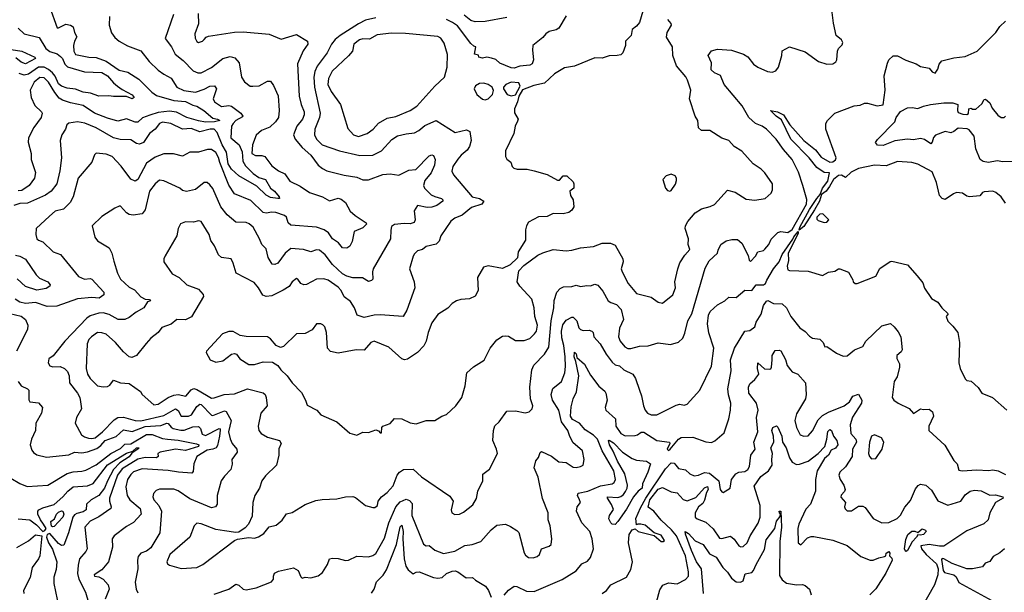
# Model space of a CAD drawing. Extents: x 1268547 to 1425625, y 515768 to 616754.
# Tile 433 of 507: x 1381045 to 1387876, y 558553 to 562524. Entities that reach past the tile are written whole.
import ezdxf

# ---------------------------------------------------------------- set-up
doc = ezdxf.new("R2010")
doc.units = 0

msp = doc.modelspace()

# ---------------------------------------------------------------- linework, layer by layer
at = {"layer": '0CON10XD'}
for points in [[(1381251.4, 562615), (1381305, 562466.7), (1381315, 562466.2), (1381365, 562492.9), (1381396.6, 562486.6), (1381415, 562473.3), (1381425.6, 562435), (1381442.5, 562405), (1381424.6, 562375), (1381418.2, 562345), (1381421.6, 562305), (1381433.2, 562283.2), (1381525, 562264.1), (1381575, 562262.1), (1381645.7, 562235.7), (1381734.8, 562174.8), (1381795, 562160.7), (1381871.7, 562111.7), (1381960.7, 562020.7), (1381995, 561998.4), (1382114.1, 561964.1), (1382195.8, 561955.8), (1382245, 561930), (1382275, 561923.3), (1382323.3, 561895), (1382385, 561841.3), (1382418, 561835), (1382433.3, 561825), (1382397.5, 561815), (1382334.3, 561814.3), (1382285, 561822.2), (1382204.8, 561844.8), (1382132.8, 561882.8), (1382085, 561889.3), (1382005, 561879.2), (1381947.8, 561862.2), (1381896.7, 561843.3), (1381865, 561812.5), (1381845, 561812.6), (1381785, 561835.3), (1381725, 561821.2), (1381655, 561840), (1381565, 561875.6), (1381485, 561929.1), (1381397.9, 561947.9), (1381342.5, 561965), (1381320, 561980), (1381288.7, 562018.7), (1381245, 562090), (1381215, 562119.8), (1381185, 562123), (1381145, 562089.7), (1381117.6, 562035), (1381123.6, 561983.6), (1381149.2, 561929.2), (1381196.2, 561885), (1381200, 561875), (1381194.2, 561845), (1381143.3, 561776.7), (1381105.5, 561705), (1381104.5, 561675), (1381125.7, 561595), (1381125.6, 561555), (1381154.5, 561465), (1381148.5, 561425), (1381110.3, 561375), (1381059.9, 561340.1), (1381035, 561337.3)], [(1383515, 562535.6), (1383445, 562519.4), (1383394.5, 562495), (1383268.5, 562415), (1383233.4, 562386.6), (1383208.2, 562355), (1383178.7, 562295), (1383109.3, 562200.7), (1383093.6, 562165), (1383086.7, 562125), (1383090.5, 562055), (1383129.1, 561875), (1383124, 561845), (1383093.5, 561765), (1383090, 561725), (1383104.7, 561695), (1383144.5, 561655), (1383263.9, 561613.9), (1383405, 561581.5), (1383495, 561583.8), (1383555, 561614.6), (1383627.8, 561692.2), (1383665, 561717.3), (1383725, 561732.5), (1383785, 561738.5), (1383815, 561754.4), (1383855, 561790.4), (1383935, 561825.3), (1384065, 561740.6), (1384145, 561759.1), (1384167.4, 561747.4), (1384178.1, 561685), (1384165.7, 561644.3), (1384150, 561620), (1384107.5, 561585), (1384085, 561557.1), (1384048.9, 561505), (1384043.5, 561473.5), (1384055, 561448.1), (1384185, 561295.7), (1384235, 561284.4), (1384263.8, 561265), (1384250, 561245), (1384179.6, 561220.4), (1384115, 561168.2), (1384062.9, 561147.1), (1384035, 561126.9), (1383966, 561025), (1383955, 560987.5), (1383935, 560967.5), (1383865, 560950), (1383839.5, 560930.5), (1383805, 560920), (1383785, 560900.8), (1383773.6, 560885), (1383748.8, 560795), (1383782.5, 560705), (1383785.8, 560665), (1383730.9, 560509.1), (1383705, 560466.2), (1383546.4, 560476.4), (1383504.4, 560474.4), (1383435, 560458.2), (1383386.2, 560475), (1383368.6, 560525), (1383339.4, 560569.4), (1383295, 560602.2), (1383275.2, 560645.2), (1383255, 560668.9), (1383185, 560718), (1383155, 560726.9), (1383105, 560724.5), (1383035, 560688.2), (1383015.5, 560685.5), (1382995, 560694), (1382975, 560724), (1382965, 560728), (1382936.2, 560705), (1382915.6, 560674.4), (1382872.1, 560647.9), (1382795, 560610), (1382755, 560603.8), (1382732.6, 560612.6), (1382702.7, 560665), (1382671.3, 560701.3), (1382546.9, 560766.9), (1382526.1, 560836.1), (1382512.5, 560865), (1382445, 560875.7), (1382424.1, 560894.1), (1382396.7, 560955), (1382372.1, 560992.1), (1382358.5, 561035), (1382305, 561124), (1382285, 561130), (1382250.5, 561119.5), (1382195, 561121.1), (1382161.5, 561108.5), (1382143.3, 561076.7), (1382134.5, 561025), (1382053.6, 560886.4), (1382044.3, 560865), (1382044.2, 560845), (1382102.5, 560762.5), (1382152, 560735), (1382205, 560686), (1382285, 560656.2), (1382318.8, 560618.8), (1382321.2, 560605), (1382236.8, 560463.2), (1382195, 560441.9), (1382135, 560444.3), (1382095, 560413.1), (1382031.3, 560388.7), (1382005.5, 560354.5), (1381955, 560314.4), (1381921.4, 560278.6), (1381855, 560194.2), (1381822.3, 560182.3), (1381805, 560186.7), (1381765, 560220.8), (1381709.2, 560285), (1381645, 560343.9), (1381615, 560353.2), (1381585, 560353.8), (1381542.1, 560325), (1381524.7, 560305), (1381512.8, 560275), (1381506.2, 560105), (1381515.4, 560065.4), (1381533.1, 560035), (1381585, 559985.8), (1381625, 559976.8), (1381655, 559980), (1381671.1, 559988.9), (1381695, 560023.8), (1381745, 560006.2), (1381805, 560000), (1381883.8, 559945), (1381894.5, 559924.5), (1381975, 559852.5), (1382005, 559858.5), (1382076, 559904), (1382115, 559919.7), (1382145, 559924.6), (1382197.9, 559912.1), (1382235, 559956.9), (1382253.4, 559966.6), (1382275, 559960), (1382340.6, 559920.6), (1382375, 559900.4), (1382395, 559901.1), (1382464.5, 559925.5), (1382535, 559930), (1382625, 559964), (1382735, 559935.7), (1382746.9, 559925), (1382755, 559903.3), (1382761.5, 559845), (1382718.9, 559795), (1382698.6, 559705), (1382704.2, 559675), (1382720, 559655), (1382765, 559630), (1382846.7, 559605), (1382860, 559585), (1382842.9, 559547.1), (1382842.9, 559505), (1382825.8, 559435), (1382750.3, 559359.7), (1382724.5, 559325.5), (1382708.6, 559275), (1382675.8, 559225), (1382663.1, 559175), (1382658.7, 559081.3), (1382632.5, 559025), (1382609.1, 559000.9), (1382565, 558971.2), (1382545, 558968), (1382465, 558980), (1382405, 558988.7), (1382305, 559028.9), (1382275, 559032.2), (1382256.2, 559013.8), (1382225.7, 558934.3), (1382086.2, 558815), (1382066.7, 558765), (1382071.5, 558751.5), (1382085, 558740.6), (1382165, 558718.9), (1382275, 558724.5), (1382314.4, 558745), (1382535, 558911.4), (1382555, 558921.2), (1382635, 558933.8), (1382675, 558928.8), (1382701.7, 558938.3), (1382739.5, 558960.5), (1382775, 559006.7), (1382825, 559017.5), (1382865, 559054.2), (1382895, 559096.2), (1382935, 559105.8), (1383025, 559162.5), (1383099.3, 559189.3), (1383142.4, 559197.6), (1383245, 559201.2), (1383304.2, 559215.8), (1383355, 559217.8), (1383375, 559210), (1383445, 559155.6), (1383495, 559140), (1383508.8, 559141.2), (1383527.5, 559155), (1383532, 559185), (1383555.4, 559214.6), (1383595, 559244.5), (1383635, 559291.9), (1383663.5, 559365), (1383679.4, 559385), (1383707.5, 559405), (1383775, 559407.5), (1383832.8, 559352.8), (1384028.7, 559218.7), (1384051.4, 559185), (1384039.4, 559125), (1384042, 559105), (1384062.6, 559092.6), (1384095, 559093.8), (1384125, 559107.8), (1384189.7, 559160.3), (1384215, 559202.5), (1384224.2, 559255), (1384257.5, 559325), (1384257.5, 559372.5), (1384304.1, 559405.9), (1384358.6, 559515), (1384352.9, 559545), (1384327.5, 559605), (1384331.1, 559675), (1384342.3, 559707.7), (1384370.6, 559735), (1384425, 559808.8), (1384485, 559812.2), (1384552.7, 559797.3), (1384578.8, 559805), (1384599.2, 559825), (1384604.3, 559845), (1384588.1, 559895), (1384583.6, 559975), (1384598, 560095), (1384612.8, 560127.2), (1384686.6, 560203.4), (1384716.6, 560253.4), (1384732.4, 560435), (1384751.1, 560525), (1384752.5, 560577.5), (1384770.8, 560635), (1384795, 560660.8), (1384818.3, 560671.7), (1384875, 560672.9), (1384905, 560681.9), (1384935.5, 560674.5), (1384979.7, 560679.7), (1385005, 560679.2), (1385035, 560689.4), (1385055, 560682.5), (1385090.9, 560640.9), (1385128.6, 560575), (1385145, 560562.2), (1385185, 560548.4), (1385218.2, 560515), (1385232.8, 560445), (1385206.2, 560385), (1385198.2, 560325), (1385210, 560295), (1385243.1, 560255), (1385265, 560244.6), (1385285, 560243.8), (1385345, 560260.4), (1385405, 560262.2), (1385475, 560282.5), (1385559.7, 560270.3), (1385615, 560288), (1385645, 560316.2), (1385659.8, 560350.2), (1385680, 560435), (1385708.5, 560485), (1385800.2, 560799.8), (1385828, 560852), (1385885, 560904), (1385891.1, 560925), (1385908.1, 560965), (1385945, 560991.4), (1385985, 560999.4), (1386025, 560998.6), (1386055.8, 560975), (1386098.1, 560888.1), (1386106.4, 560856.4), (1386115, 560847.5), (1386150, 560885), (1386166.1, 560913.9), (1386205, 560924.4), (1386215, 560932.9), (1386241.9, 560965), (1386258.5, 561001.5), (1386305, 561049.2), (1386325, 561054.4), (1386375, 561047.7), (1386405, 561068.9), (1386504.5, 561245), (1386506.5, 561276.5), (1386477.8, 561375), (1386446.9, 561466.9), (1386404.5, 561555), (1386343.9, 561623.9), (1386292.5, 561695), (1386226.9, 561765), (1386195, 561786.2), (1386150, 561805), (1386102.3, 561845), (1386056.2, 561926.2), (1385933.3, 562075), (1385907.4, 562137.4), (1385865, 562155.7), (1385841.9, 562175), (1385845.4, 562225), (1385821.4, 562275), (1385845, 562308.5), (1385885, 562320.4), (1385982.2, 562312.2), (1386065.4, 562285.4), (1386097.4, 562267.4), (1386136.4, 562216.4), (1386165.6, 562195.6), (1386232.5, 562165), (1386265, 562158.8), (1386291.7, 562168.3), (1386308.8, 562195), (1386332, 562275), (1386335, 562307.5), (1386385, 562336.7), (1386495, 562300), (1386586, 562235), (1386645, 562214.4), (1386685, 562218.6), (1386707.3, 562232.7), (1386713.6, 562246.4), (1386718.4, 562305), (1386725.9, 562324.1), (1386750.9, 562349.1), (1386756, 562365), (1386746, 562385), (1386710, 562415), (1386690.5, 562500.5), (1386678.7, 562591.3)], [(1385367.3, 562582.7), (1385343.8, 562505), (1385325, 562480), (1385293.2, 562456.8), (1385285.9, 562414.1), (1385246.7, 562375), (1385247.5, 562345), (1385230, 562295), (1385215, 562281.2), (1385190, 562275), (1385135, 562273.3), (1385085, 562256), (1385035, 562259.2), (1384895, 562200.8), (1384825, 562190.8), (1384755, 562147.5), (1384685, 562082.9), (1384612.5, 562067.5), (1384533, 562037), (1384506.7, 561993.3), (1384499.2, 561955), (1384478.6, 561905), (1384477, 561877), (1384504, 561835), (1384499.4, 561820.6), (1384482, 561785), (1384473.8, 561735), (1384414.2, 561615), (1384414.3, 561575), (1384425, 561556.7), (1384453.3, 561535), (1384462.5, 561505), (1384472.5, 561495), (1384497.3, 561487.3), (1384565, 561487.5), (1384615, 561475.7), (1384705, 561449.2), (1384775, 561411.2), (1384788.8, 561411.2), (1384815, 561440), (1384840.7, 561440.7), (1384885, 561400), (1384890, 561385), (1384890, 561355), (1384862.5, 561335), (1384866.2, 561305), (1384884.1, 561274.1), (1384890, 561225), (1384875, 561202.5), (1384855, 561186.7), (1384815, 561178), (1384745, 561180.8), (1384705, 561158), (1384645, 561156.2), (1384575, 561120), (1384560, 561095), (1384554.3, 561065.7), (1384554.3, 560995), (1384502, 560915), (1384498.3, 560871.7), (1384447, 560823), (1384395, 560798), (1384295, 560817.1), (1384263, 560807), (1384220, 560735), (1384225.7, 560645), (1384205, 560606.7), (1384165, 560587.1), (1384105, 560584.3), (1384075, 560574.4), (1384044.5, 560555.5), (1384015, 560523.8), (1383945, 560480), (1383905, 560422), (1383879.6, 560355), (1383865.3, 560294.7), (1383848.3, 560261.7), (1383804.4, 560215), (1383735, 560170), (1383715, 560165.5), (1383695, 560171.1), (1383605, 560252.2), (1383505, 560295.6), (1383480, 560285), (1383435, 560231.4), (1383380, 560235), (1383255, 560212.1), (1383202.2, 560222.2), (1383180, 560245), (1383173.6, 560353.6), (1383160.8, 560395), (1383148.7, 560408.7), (1383135, 560415.7), (1383105, 560415.8), (1383075, 560373.8), (1383025, 560346.7), (1382965, 560344.4), (1382875, 560258), (1382855, 560250), (1382823.6, 560263.6), (1382785, 560311.2), (1382765, 560324.2), (1382615, 560326.9), (1382574.5, 560334.5), (1382525, 560361.4), (1382495, 560361.4), (1382451.2, 560345), (1382340, 560225), (1382337.5, 560215), (1382366.7, 560165), (1382405, 560149.4), (1382455, 560157.5), (1382515, 560204), (1382535, 560210), (1382550, 560205), (1382571.2, 560171.2), (1382635, 560132.5), (1382675, 560131.9), (1382735, 560151.9), (1382799.4, 560149.4), (1382835, 560125.8), (1382857.5, 560095), (1382900, 560055), (1382934.3, 560005), (1382998.9, 559938.9), (1383028.8, 559885), (1383040, 559850), (1383105.4, 559815.4), (1383135, 559782.9), (1383244.5, 559734.5), (1383335, 559656.2), (1383385, 559643.8)], [(1381668.1, 562545), (1381666.5, 562485), (1381682.4, 562432.4), (1381705, 562399.2), (1381734, 562374), (1381793.4, 562343.4), (1381885, 562308.9), (1381942.1, 562235), (1382005, 562174.4), (1382044, 562145), (1382095, 562119.2), (1382135.6, 562055), (1382183.4, 562033.4), (1382265, 562021.6), (1382325, 562042.3), (1382365, 562063.5), (1382396, 562065), (1382410.9, 562045), (1382388.1, 561975), (1382397.1, 561955), (1382445, 561922.2), (1382495, 561928), (1382515, 561924.4), (1382579.2, 561875), (1382593.3, 561855), (1382590.7, 561849.3), (1382545, 561824.1), (1382525.2, 561804.8), (1382515.2, 561785), (1382510.4, 561705), (1382566.5, 561656.5), (1382587.8, 561607.8), (1382592.9, 561542.9), (1382610.8, 561510.8), (1382665, 561456.9), (1382705, 561430.5), (1382751.2, 561415), (1382785.9, 561355.9), (1382813.6, 561335), (1382845.6, 561295), (1382846.7, 561285), (1382835.9, 561284.1), (1382785, 561291.9), (1382755, 561308.1), (1382689.5, 561369.5), (1382565, 561440.4), (1382515, 561487.1), (1382491.5, 561525), (1382479.9, 561605), (1382450.1, 561655), (1382415, 561742.4), (1382395, 561764.8), (1382365.8, 561765), (1382295, 561745.9), (1382235, 561770.2), (1382175, 561765.5), (1382093.8, 561805), (1382035, 561813.8), (1382015.7, 561805), (1381984.3, 561765), (1381944.5, 561735), (1381905, 561671.3), (1381875, 561659.6), (1381855, 561664.8), (1381815, 561690), (1381742.3, 561692.3), (1381695, 561703.7), (1381575, 561774.6), (1381496.7, 561806.7), (1381445, 561815.5), (1381385, 561805.5), (1381372.5, 561795), (1381362.2, 561765), (1381336.9, 561725), (1381325.6, 561685), (1381335.6, 561565.6), (1381324.6, 561475), (1381302.1, 561385), (1381264.3, 561335.7), (1381225, 561306.8), (1381099.1, 561250.9), (1381045, 561248.2), (1381004.1, 561235.9)], [(1382110.9, 562559.1), (1382055, 562393.3), (1382098.8, 562335), (1382123.6, 562285), (1382179.8, 562239.8), (1382249.2, 562169.2), (1382280, 562155), (1382305, 562155.4), (1382375, 562192.5), (1382455, 562254.6), (1382505, 562268.2), (1382538.5, 562258.5), (1382568.6, 562225), (1382584.4, 562125), (1382605, 562092.5), (1382643.1, 562063.1), (1382662.7, 562062.7), (1382705.7, 562064.3), (1382765, 562098.6), (1382785, 562097.5), (1382806.7, 562066.7), (1382838.6, 561995), (1382844.7, 561895), (1382840.4, 561845), (1382820, 561815), (1382780.4, 561779.6), (1382722.5, 561755), (1382685, 561723.8), (1382660.7, 561655), (1382655.8, 561595), (1382681.3, 561581.3), (1382725, 561582.9), (1382745, 561575.8), (1382795, 561510.9), (1382840, 561475), (1382885.5, 561455.5), (1382920, 561405), (1382989.7, 561369.7), (1383055, 561324.4), (1383145, 561295.6), (1383195, 561267.1), (1383255, 561286.7), (1383275, 561278.9), (1383305.6, 561255), (1383338.6, 561195), (1383371.9, 561165), (1383447.7, 561115), (1383450.4, 561105), (1383425, 561081.5), (1383365.8, 561055), (1383351.8, 560985), (1383335, 560952.2), (1383315, 560940.5), (1383285, 560942.5), (1383257.1, 560977.1), (1383215, 561003.8), (1383186.7, 561045), (1383157.1, 561067.1), (1383105, 561085.7), (1382925, 561100), (1382907.8, 561115), (1382895.3, 561155), (1382883.1, 561165), (1382822.9, 561187.1), (1382795, 561189.1), (1382755, 561181.1), (1382735, 561186.1), (1382648.9, 561268.9), (1382535, 561315.4), (1382496.4, 561376.4), (1382434.5, 561534.5), (1382425, 561567.1), (1382405, 561603.3), (1382375, 561624.5), (1382347, 561623), (1382285, 561605.5), (1382225, 561605.5), (1382175, 561577.1), (1382112.8, 561592.8), (1382045, 561592.7), (1381985, 561570), (1381925, 561528.8), (1381865, 561415.6), (1381845, 561404.4), (1381815, 561417.5), (1381748.3, 561508.3), (1381685.6, 561575), (1381645, 561590.4), (1381575, 561598.8), (1381565, 561587.5), (1381545.8, 561535), (1381451.1, 561425), (1381416.4, 561295), (1381394.6, 561255.4), (1381349.7, 561210.3), (1381292, 561195), (1381252.5, 561162.5), (1381158.6, 561075), (1381156.2, 561035), (1381163.8, 561005), (1381175, 560994.3), (1381205, 560984), (1381278, 560915), (1381328, 560895), (1381452.8, 560742.7), (1381495, 560724.6), (1381535, 560729.5), (1381545.7, 560725), (1381628.9, 560635), (1381628.2, 560615), (1381596.3, 560593.7), (1381545, 560596.8), (1381445, 560587.6), (1381302.8, 560537.2), (1381235, 560534.6), (1381155, 560561.6), (1381085, 560556.5), (1381045, 560565.5), (1381014.7, 560584.7)], [(1382283.4, 562566.6), (1382284.4, 562495), (1382260.9, 562425), (1382261.5, 562395), (1382275, 562372), (1382285, 562366.2), (1382314.2, 562375.8), (1382325, 562386.2), (1382337.9, 562402.1), (1382355, 562409.4), (1382535, 562436.2), (1382595, 562439.1), (1382775, 562424.4), (1382859.1, 562389.1), (1382965, 562420), (1383041.2, 562375), (1383044.4, 562355), (1383012.6, 562307.4), (1382972.2, 562217.8), (1382984, 561994), (1382996.8, 561935), (1383018.1, 561885), (1383018.3, 561865), (1383007.5, 561835), (1382968, 561785), (1382945.5, 561725), (1382955.6, 561695), (1383005, 561637.5), (1383065, 561584), (1383115, 561515.5)], [(1383385, 559643.8), (1383425, 559663.8), (1383465, 559662), (1383515, 559680), (1383535, 559672.5), (1383545, 559660), (1383555, 559660), (1383556.7, 559695), (1383563.3, 559705), (1383615, 559724), (1383645, 559758.8), (1383695, 559757.1), (1383755, 559727.8), (1383795, 559720.8), (1383865, 559744), (1383925, 559744.2), (1383973.3, 559775), (1384005, 559786), (1384070.8, 559845), (1384112.5, 559905), (1384135.8, 559985), (1384146, 560075), (1384192.4, 560117.6), (1384267.6, 560162.4), (1384310, 560245), (1384356.1, 560303.9), (1384395, 560328.8), (1384415, 560332.5), (1384435, 560329.2), (1384485, 560298.2), (1384545, 560299.3), (1384585, 560312.5), (1384617.3, 560345), (1384630.4, 560365), (1384636.4, 560405), (1384618.8, 560465), (1384613.5, 560525), (1384596.9, 560585), (1384514, 560675), (1384496.2, 560705), (1384507, 560783), (1384541.5, 560818.5), (1384640.2, 560889.8), (1384675, 560907.8), (1384745, 560930.6), (1384835, 560920), (1384874.5, 560924.5), (1384935, 560940.8), (1385025, 560951.5), (1385085, 560973.3), (1385143.6, 560973.6), (1385175, 560961.2), (1385228.5, 560865), (1385230.9, 560845), (1385218.8, 560795), (1385224.6, 560775), (1385266.7, 560695), (1385325, 560625.6), (1385425, 560600), (1385475, 560565.6), (1385505, 560559.2), (1385575.7, 560615), (1385594.2, 560665), (1385590.8, 560705), (1385610, 560795), (1385625, 560836.7), (1385659.5, 560890.5), (1385695, 560930), (1385682, 560965), (1385684, 561005), (1385661.2, 561075), (1385663.3, 561095), (1385680.8, 561125), (1385731.4, 561185), (1385775, 561211.9), (1385835, 561228.5), (1385865, 561243.3), (1385955, 561341.2), (1386007.9, 561327.9), (1386085, 561279.4), (1386145, 561273.1), (1386216.7, 561285), (1386259.3, 561320.7), (1386268.6, 561345), (1386267.8, 561385), (1386215, 561461.4), (1386187.9, 561487.9), (1386132.5, 561525), (1386055, 561611.2), (1386002, 561645), (1385965, 561686.7), (1385915, 561702.5), (1385832.5, 561755), (1385807.5, 561755), (1385775, 561756.4), (1385754.5, 561775), (1385749.5, 561825), (1385731.9, 561855), (1385692.5, 561975), (1385700, 562035), (1385677.5, 562105), (1385667.2, 562127.2), (1385602, 562205), (1385576, 562275), (1385573.6, 562335), (1385532.6, 562402.6), (1385535.8, 562434.2), (1385566.7, 562485), (1385565, 562496.7), (1385542, 562525)], [(1384835, 562551.4), (1384784.2, 562465), (1384766.9, 562453.1), (1384718.8, 562441.2), (1384695, 562425.7), (1384675, 562401.4), (1384603.8, 562345), (1384601.7, 562311.7), (1384608.9, 562245), (1384601.2, 562218.8), (1384585, 562208.8), (1384515, 562201.8), (1384475, 562186.7), (1384455, 562189.5), (1384375, 562222.9), (1384347.3, 562247.3), (1384318.1, 562258.1), (1384285, 562263.8), (1384255, 562258), (1384230, 562265), (1384228.3, 562278.3), (1384200, 562285), (1384210, 562335), (1384195, 562340), (1384175, 562358.8), (1384081.7, 562481.7), (1384048.5, 562505), (1384005, 562524.7)], [(1384425, 562538.8), (1384275, 562511.9), (1384205, 562508.1), (1384175, 562517.7), (1384127.7, 562555)], [(1387885, 561251.2), (1387853.8, 561295), (1387816.6, 561326.6), (1387795, 561334.2), (1387735, 561330), (1387724.3, 561325.7), (1387705, 561302.7), (1387635, 561294.6), (1387615, 561300.8), (1387585, 561322), (1387545, 561324.7), (1387522.7, 561317.3), (1387465, 561277.5), (1387445, 561283.1), (1387426.7, 561305), (1387405.3, 561395), (1387375, 561469.2), (1387275, 561523.1), (1387235, 561534.4), (1387135, 561540), (1387055, 561510), (1386975, 561515.3), (1386865, 561491.6), (1386813.7, 561466.3), (1386775, 561428.6), (1386745.2, 561445.2), (1386725, 561444.1), (1386691.7, 561415), (1386662.4, 561367.6), (1386640.5, 561335), (1386608.2, 561311.8), (1386593.5, 561265), (1386557.8, 561205), (1386485, 561090.4), (1386453.3, 561063.3), (1386456.1, 561085), (1386525, 561208.6), (1386574.3, 561285), (1386599, 561311), (1386613.5, 561355), (1386651.6, 561405), (1386662.5, 561462.5), (1386625, 561464.3), (1386575, 561498.5), (1386521, 561565), (1386394.9, 561694.9), (1386329.5, 561829.5), (1386292.5, 561855), (1386252.5, 561895), (1386302.5, 561885), (1386344, 561865), (1386388.2, 561795), (1386484.6, 561685), (1386565, 561620.3), (1386605, 561571.2), (1386665, 561535.3), (1386685, 561537.5), (1386705, 561552.2), (1386708.5, 561565), (1386638, 561765), (1386637.5, 561805), (1386648, 561825), (1386698.8, 561875), (1386835, 561925.6), (1386875, 561930.8), (1386905.8, 561944.2), (1386925.8, 561944.2), (1386994.4, 561925.6), (1387035, 561934.5), (1387048.2, 562035), (1387043.1, 562135), (1387065, 562222.5), (1387075.5, 562245), (1387105, 562272.9), (1387135, 562272.5), (1387192.4, 562242.4), (1387265, 562218.1), (1387295, 562199.2), (1387355, 562187.5), (1387375, 562162.5), (1387396.4, 562153.6), (1387415, 562180), (1387423.9, 562216.1), (1387441.7, 562238.3), (1387525, 562260), (1387605, 562268), (1387687.5, 562305), (1387816.7, 562435), (1387844.1, 562475.9), (1387885, 562512.5)], [(1381034.6, 562465), (1381076.2, 562425), (1381179.9, 562399.9), (1381225.7, 562325), (1381254.1, 562304.1), (1381305, 562286.8), (1381329.2, 562269.2), (1381342.1, 562255), (1381358.2, 562215), (1381377.8, 562197.8), (1381495, 562161.2), (1381615, 562157.8), (1381655, 562135.3), (1381695.7, 562085.7), (1381723, 562063), (1381755, 562038.8), (1381825, 562002.5), (1381839.2, 561985), (1381825, 561974.6), (1381785, 561992.1), (1381695, 561990.6), (1381664.2, 561995.8), (1381595, 561994.3), (1381535.4, 562015.4), (1381485, 562022), (1381432.9, 562042.9), (1381375, 562049.6), (1381335, 562062.3), (1381315, 562078.1), (1381291.4, 562131.4), (1381273.6, 562155), (1381245, 562179.5), (1381215, 562195.1), (1381175, 562194.2), (1381105, 562145.2), (1381075, 562138.6), (1381041.2, 562151.2)], [(1383395, 561714.7), (1383455.6, 561735), (1383498.1, 561765), (1383535, 561806.5), (1383595, 561840.4), (1383655, 561853.3), (1383755, 561893.5), (1383800, 561925), (1383925, 562062.9), (1383990.9, 562125), (1384010.8, 562195), (1384012, 562282), (1383990.3, 562360.3), (1383965.8, 562395), (1383946.9, 562406.9), (1383722.3, 562427.7), (1383625, 562430.8), (1383525, 562419.6), (1383472.2, 562387.8), (1383425, 562390.5), (1383401.8, 562385), (1383363.6, 562355), (1383354.5, 562305), (1383326.5, 562273.5), (1383213, 562167), (1383186.2, 562115), (1383183.8, 562075), (1383204.8, 562024.8), (1383270.9, 561935), (1383320.3, 561770.3), (1383360.8, 561725), (1383395, 561714.7)], [(1380985, 562316.3), (1381059.4, 562305), (1381150, 562265), (1381153.8, 562255), (1381085, 562217.5), (1381055, 562228.5), (1381019.2, 562259.2)], [(1384275, 561967.5), (1384295, 561974.3), (1384326.1, 562006.1), (1384331.7, 562031.7), (1384323.3, 562055), (1384295, 562074.2), (1384265, 562082.5), (1384235, 562080.8), (1384206.7, 562065), (1384198.8, 562045), (1384216, 562005), (1384255, 561972.9), (1384275, 561967.5)], [(1384455, 561996.2), (1384485, 562002.5), (1384517, 562063), (1384507.5, 562085), (1384455, 562090), (1384417.5, 562075), (1384402.5, 562055), (1384402.5, 562045), (1384426.1, 562006.1), (1384455, 561996.2)], [(1387955, 561540.8), (1387865, 561539.2), (1387825.7, 561545.7), (1387765, 561534.5), (1387729.7, 561539.7), (1387708.7, 561555), (1387679.2, 561629.2), (1387665.8, 561715), (1387630.9, 561760.9), (1387617.3, 561767.3), (1387555, 561771.2), (1387525, 561747.8), (1387505, 561739), (1387465, 561748), (1387397.5, 561722.5), (1387384.1, 561705.9), (1387375.9, 561674.1), (1387365, 561663.8), (1387321.9, 561691.9), (1387295, 561699.6), (1387245, 561689.6), (1387205, 561695.4), (1387116.4, 561683.6), (1387035, 561650.5), (1386995, 561653.3), (1386982, 561672), (1386995, 561693.8), (1387115.3, 561814.7), (1387125.6, 561845), (1387155, 561887.5), (1387205, 561912.3), (1387236, 561916), (1387275, 561908.2), (1387316, 561925), (1387363.3, 561935), (1387455, 561947.4), (1387518.3, 561948.3), (1387552.5, 561935), (1387550, 561895), (1387555, 561880), (1387588.3, 561868.3), (1387615, 561867.5), (1387627, 561873), (1387630, 561905), (1387645, 561910), (1387655, 561902.5), (1387677, 561903), (1387719.3, 561940.7), (1387735, 561970), (1387745, 561972.5), (1387775, 561948), (1387790.6, 561910.6), (1387831.5, 561861.5), (1387855, 561845.8), (1387875, 561846), (1387884.5, 561855.5)], [(1383115, 561515.5), (1383145, 561490.9), (1383175, 561476.5), (1383295, 561446.8), (1383385, 561432), (1383425, 561414.4), (1383465, 561412.9), (1383565, 561450.9), (1383614.4, 561454.4), (1383675, 561445.7), (1383745, 561479.6), (1383794, 561486), (1383885, 561578.6), (1383905, 561585.7), (1383915, 561581.2), (1383927.5, 561555), (1383923.5, 561515), (1383898.7, 561461.3), (1383855, 561408.6), (1383845.4, 561375), (1383854.4, 561355), (1383900.2, 561310.2), (1383925, 561296.7), (1383970.8, 561285), (1383981.1, 561275), (1383981.1, 561265), (1383938.6, 561235), (1383905, 561224.2), (1383872.6, 561222.6), (1383805, 561234.3), (1383782.5, 561197.5), (1383788.9, 561135), (1383782.5, 561117.5), (1383755, 561107.7), (1383711.3, 561111.3), (1383645.5, 561104.5), (1383625, 561090), (1383618.6, 561065), (1383617.8, 561005), (1383498.2, 560795), (1383492.7, 560775), (1383495.4, 560724.6), (1383485, 560714.3), (1383465, 560708), (1383424.3, 560734.3), (1383355, 560732.7), (1383315, 560744.3), (1383285, 560762.3), (1383215, 560825.8), (1383165, 560893.1), (1383125, 560926.5), (1383105, 560927.8), (1383065, 560914.3), (1383015, 560931.1), (1382925, 560936.2), (1382887.3, 560905), (1382835, 560836.5), (1382815, 560825.5), (1382797.5, 560827.5), (1382767.7, 560875), (1382755.6, 560935), (1382723.8, 560963.8), (1382709.6, 561005), (1382664.7, 561084.7), (1382637.8, 561107.8), (1382615, 561116.5), (1382545, 561120), (1382485, 561170), (1382439.6, 561225), (1382385, 561352.9), (1382365, 561379.4), (1382345, 561394.3), (1382325, 561394.2), (1382265, 561346.1), (1382203, 561333), (1382175, 561339.4), (1382155, 561354.4), (1382045, 561407.5), (1382015, 561410.9), (1381984.3, 561385.7), (1381946.3, 561333.6), (1381914.6, 561205.4), (1381895, 561177.5), (1381831.7, 561168.3), (1381805, 561172.2), (1381785, 561184.2), (1381745, 561230), (1381735, 561230), (1381705, 561216.7), (1381615, 561158), (1381546.7, 561095), (1381566, 561015), (1381585, 560990.8), (1381665, 560941.2), (1381683.3, 560905), (1381698.3, 560848.3), (1381724.4, 560765), (1381744.4, 560725), (1381805, 560670), (1381840.9, 560650.9), (1381885, 560601.1), (1381915, 560585.6), (1381945, 560582.5), (1381952.5, 560575), (1381932.3, 560567.7), (1381905.3, 560524.7), (1381854, 560496), (1381805, 560457.8), (1381775, 560444.5), (1381728.8, 560445), (1381665, 560478.6), (1381625, 560491.6), (1381595, 560489.7), (1381535, 560471.1), (1381511.5, 560455), (1381357.5, 560295), (1381278, 560192), (1381247, 560173), (1381242.2, 560145), (1381255, 560123.1), (1381275, 560115.6), (1381325, 560118.6), (1381355.8, 560105), (1381376.9, 560085), (1381387.3, 560055), (1381391.1, 560005), (1381446.7, 559935), (1381461.1, 559905), (1381466.7, 559875), (1381473.3, 559825), (1381439.6, 559765), (1381430.6, 559725), (1381472.7, 559645), (1381495, 559630.6), (1381522.8, 559622.8), (1381545, 559618.9), (1381567.7, 559625), (1381619.7, 559665), (1381700.9, 559749.1), (1381725, 559764.7), (1381765, 559766.7), (1381845, 559743.4), (1381885, 559741.7), (1382045, 559779.5), (1382125, 559824.8), (1382144.8, 559814.8), (1382165, 559773.9), (1382215.2, 559774.8), (1382236.5, 559783.5), (1382275, 559842.3), (1382295, 559857.5), (1382305, 559854.6), (1382375, 559781.5), (1382385, 559778.5), (1382465, 559811.2), (1382476.8, 559806.8), (1382511, 559745), (1382494.4, 559665), (1382506.2, 559616.2), (1382520, 559585), (1382551.9, 559545), (1382553.1, 559525), (1382515.8, 559475), (1382518.3, 559441.7), (1382509.4, 559405), (1382465, 559359.2), (1382443.3, 559325), (1382415.6, 559225), (1382414.2, 559165), (1382403.8, 559145), (1382375, 559139.5), (1382225, 559200.8), (1382145, 559256.7), (1382115, 559268.9), (1382015, 559268.5), (1381991.7, 559258.3), (1381972.2, 559237.8), (1381967.8, 559215), (1381974.5, 559195), (1382010, 559155), (1382029.6, 559115), (1382016.5, 558965), (1381955, 558860.8), (1381925, 558838.1), (1381885.6, 558824.4), (1381867.8, 558802.2), (1381861.5, 558775), (1381864.4, 558715), (1381847.1, 558622.9), (1381851.9, 558575), (1381865, 558548.8)], [(1385555, 561333.8), (1385565, 561338.8), (1385595, 561383.3), (1385601.7, 561408.3), (1385601.2, 561425), (1385591.7, 561441.7), (1385565, 561453.3), (1385529.3, 561440.7), (1385507.5, 561415), (1385526.2, 561355), (1385539.5, 561339.5), (1385555, 561333.8)], [(1386625, 561117.8), (1386645, 561120.6), (1386658, 561135), (1386616.4, 561176.4), (1386595, 561175.7), (1386575.3, 561155), (1386575, 561140.6), (1386585, 561132.1), (1386625, 561117.8)], [(1382395, 558540.8), (1382496.7, 558575), (1382545, 558608.6), (1382565, 558601.9), (1382595, 558574.5), (1382615, 558569.5), (1382685.7, 558584.3), (1382792.5, 558625), (1382806.4, 558643.6), (1382806, 558666), (1382813.3, 558685), (1382839.9, 558700.1), (1382945, 558723.1), (1382977.5, 558705), (1382995, 558660), (1383005, 558650), (1383025, 558657.5), (1383065, 558653.8), (1383115, 558668), (1383145, 558691.2), (1383181.2, 558745), (1383195, 558786.2), (1383215, 558790.8), (1383255, 558788), (1383305, 558773.3), (1383325, 558776.2), (1383385, 558802.9), (1383465, 558798.9), (1383495, 558807.8), (1383515, 558821.4), (1383575, 558928.1), (1383605.6, 559034.4), (1383655.3, 559145), (1383685, 559181.1), (1383725, 559199.5), (1383750.3, 559190.3), (1383767.8, 559167.8), (1383765.4, 559085), (1383846.7, 558886.7), (1383865, 558875.7), (1383885, 558876.9), (1383925.8, 558845.8), (1383985, 558823.1), (1384062.6, 558837.4), (1384133.3, 558876.7), (1384185, 558883.5), (1384245, 558905.5), (1384315, 558985.6), (1384355, 559018.2), (1384415, 559026.2), (1384449.1, 559009.1), (1384495, 558982.5), (1384508.3, 558968.3), (1384545, 558827.5), (1384555, 558810), (1384574.4, 558794.4), (1384607.7, 558792.3), (1384635, 558801.2), (1384650, 558815), (1384665.8, 558854.2), (1384717.7, 558872.3), (1384731.4, 558885), (1384737.8, 558925), (1384724.4, 559015), (1384711.5, 559055), (1384711.5, 559105), (1384672.9, 559202.9), (1384641.6, 559351.6), (1384614.2, 559415.8), (1384626.7, 559465), (1384645, 559487.5), (1384655, 559522.5), (1384665, 559528.8), (1384735, 559497.5), (1384785, 559458.7), (1384835, 559452.5), (1384885, 559421.4), (1384905, 559418), (1384935.7, 559424.3), (1384953.3, 559435), (1384961.4, 559475), (1384950, 559535), (1384882.6, 559592.6), (1384860.2, 559640.2), (1384847.7, 559675), (1384804.1, 559735), (1384785.2, 559815), (1384742.4, 559885), (1384731.7, 559925), (1384743.1, 559966.9), (1384802.7, 560015), (1384826.5, 560075), (1384832, 560118), (1384829.6, 560185), (1384820, 560265), (1384807, 560317), (1384804.8, 560365), (1384812.2, 560407.8), (1384835, 560440.6), (1384875, 560461.4), (1384885, 560460), (1384910, 560435), (1384925, 560386.2), (1384934.7, 560374.7), (1384955, 560367.5), (1384995, 560370.5), (1385015, 560364.2), (1385022.9, 560355), (1385027.1, 560325), (1385071.9, 560275), (1385112.9, 560205), (1385155, 560148.6), (1385175, 560131.4), (1385205, 560123.3), (1385236.9, 560096.9), (1385298.6, 560065), (1385316.5, 560036.5), (1385345.7, 559955), (1385359.4, 559915), (1385371.5, 559845), (1385384.5, 559815), (1385400.8, 559795), (1385425, 559783.6), (1385465, 559783.3), (1385598.3, 559851.7), (1385625, 559857.5), (1385655, 559851.9), (1385675, 559858.2), (1385764.5, 559955), (1385845, 560122), (1385861.6, 560245), (1385825, 560353.3), (1385816.8, 560415), (1385823.3, 560475), (1385835, 560500.6), (1385885, 560546.7), (1385936.5, 560573.5), (1385965, 560599.2), (1386015, 560597.8), (1386075, 560648.6), (1386124.3, 560645.7), (1386153.8, 560685), (1386205, 560685.6), (1386219.2, 560695), (1386228.6, 560718.6), (1386274, 560795), (1386314.2, 560845.8), (1386333.8, 560895), (1386409, 561001), (1386415, 561019.2), (1386445.7, 561055.7), (1386445, 561041.4), (1386377.2, 560905), (1386378.3, 560855), (1386368.2, 560815), (1386375, 560789.2), (1386384.4, 560784.4), (1386515, 560780.8), (1386615, 560748.8), (1386655, 560773.3), (1386700, 560780), (1386725, 560796.7), (1386735, 560796.7), (1386795, 560772.5), (1386825, 560720), (1386827.5, 560705), (1386840, 560695), (1386855, 560693.3), (1386983.3, 560745), (1387011.7, 560798.3), (1387083, 560847), (1387095, 560849.2), (1387204.4, 560824.4), (1387271.7, 560748.3), (1387309.7, 560699.7), (1387322.3, 560662.3), (1387369.5, 560589.5), (1387415, 560564), (1387441.1, 560525), (1387486.7, 560485), (1387473.3, 560465), (1387485, 560432.5), (1387519.7, 560399.7), (1387554, 560355), (1387564.2, 560285), (1387559.2, 560145), (1387568.8, 560105), (1387605, 560032.5), (1387615, 560022.5), (1387645, 560017.5), (1387694.2, 559974.2), (1387720, 559935), (1387793.6, 559903.6), (1387893.3, 559815)], [(1381015, 560890), (1381045, 560884.7), (1381085, 560864.1), (1381158.9, 560755)], [(1381158.9, 560755), (1381181.5, 560731.5), (1381240, 560705), (1381255.7, 560685), (1381254, 560675), (1381229.5, 560660.5), (1381165, 560649.3), (1381085, 560673.2), (1381026.8, 560726.8)], [(1384406.9, 558533.1), (1384435, 558567.1), (1384475, 558596.5), (1384495, 558594.4), (1384561.9, 558561.9), (1384615, 558558.8), (1384809.2, 558640.8), (1384905, 558701), (1384945, 558750.4), (1384985, 558770), (1385003.8, 558795), (1385025.6, 558855), (1385016.4, 558925), (1384999.5, 558975), (1384945.5, 559035), (1384907.8, 559115), (1384912.2, 559145), (1384934.5, 559175), (1384929.2, 559195), (1384913.6, 559225), (1384920.3, 559239.7), (1384985.9, 559254.1), (1385075, 559291.7), (1385155, 559304.2), (1385169.3, 559315), (1385178.1, 559335), (1385166.9, 559395), (1385086.1, 559535), (1385052.5, 559615), (1385025, 559641.9), (1384968.9, 559678.9), (1384928.6, 559725), (1384880.6, 559750.6), (1384866.6, 559775), (1384871.1, 559838.9), (1384885.5, 559895), (1384907.2, 559942.8), (1384922.9, 560055), (1384903.9, 560153.9), (1384891.3, 560185), (1384895, 560218.6), (1384905, 560206), (1384911.2, 560181.2), (1384963.8, 560135), (1385005, 560058.1), (1385063.3, 559983.3), (1385105, 559947.5), (1385110.5, 559935), (1385121.1, 559885), (1385107.5, 559835), (1385111.8, 559815), (1385177.5, 559755), (1385181.2, 559705), (1385215, 559653.8), (1385245, 559638.8), (1385315, 559641.1), (1385331.2, 559645), (1385356.8, 559663.2), (1385375, 559662.5), (1385465, 559604.7), (1385553.3, 559595), (1385555.7, 559584.3), (1385536.2, 559545), (1385545, 559536.2), (1385558.6, 559545), (1385615, 559614.4), (1385635, 559625.7), (1385715, 559627.8), (1385805, 559595.8), (1385845, 559591.9), (1385866.9, 559603.1), (1385931.1, 559658.9), (1385964.3, 559755), (1385977.1, 559817.1), (1385978.1, 559865), (1385961.4, 559921.4), (1385957.7, 559965), (1385981.2, 560088.8), (1385976.6, 560165), (1386004.1, 560245), (1386074.8, 560365), (1386110.7, 560369.3), (1386145.8, 560394.2), (1386155, 560426), (1386189.1, 560480.9), (1386205, 560542.5), (1386225, 560571.9), (1386235, 560575.6), (1386275, 560556), (1386335, 560553.1), (1386364.4, 560525), (1386395.6, 560465), (1386457.6, 560387.6), (1386495, 560360.8), (1386525, 560329.2), (1386545, 560315.8), (1386595, 560308), (1386620, 560285), (1386630, 560255), (1386645, 560256.7), (1386711.7, 560211.7), (1386758.3, 560191.7), (1386785, 560193.1), (1386836.2, 560235), (1386895, 560257.5), (1386914.3, 560295), (1387025, 560401.2), (1387085, 560416.9), (1387112, 560395), (1387139.7, 560359.7), (1387156.9, 560325), (1387167.1, 560235), (1387160, 560220), (1387130, 560195), (1387130, 560175), (1387147.5, 560137.5), (1387148.6, 560115), (1387131.9, 560048.1), (1387111.5, 560015), (1387097.5, 559905), (1387110, 559885), (1387140, 559865), (1387215, 559827.5), (1387245, 559792.5), (1387295, 559826.2), (1387315, 559820), (1387355, 559822.5), (1387377.5, 559805), (1387383.3, 559775), (1387351.2, 559705), (1387352, 559675), (1387463, 559573), (1387526, 559466), (1387548.8, 559445), (1387560, 559400), (1387584.3, 559394.3), (1387685, 559403.3), (1387765, 559398.6), (1387795, 559402.5), (1387832.5, 559395), (1387885, 559369.5)], [(1380977.4, 560487.4), (1381055, 560467.5), (1381085.8, 560445), (1381102.5, 560405), (1381100, 560375), (1381021.8, 560225)], [(1385085, 558544), (1385115.7, 558565), (1385145, 558605.6), (1385255, 558657.5), (1385285, 558711.2), (1385295.5, 558765), (1385268.6, 558895), (1385274.3, 558955), (1385295, 558986.7), (1385315, 558992.5), (1385335, 558974), (1385447, 558947), (1385495, 558906.2), (1385510, 558905), (1385518, 558912), (1385495, 558949.2), (1385446, 558966), (1385385, 559017.5), (1385353.9, 559026.1), (1385333.3, 559026.7), (1385325, 559020), (1385319.5, 559065), (1385351.1, 559138.9), (1385387.9, 559205), (1385525, 559409.6), (1385565, 559451.1), (1385585, 559449.2), (1385595.9, 559434.1), (1385615, 559410.5), (1385662.9, 559402.9), (1385695, 559375.5), (1385725, 559361.8), (1385755, 559365.4), (1385795.9, 559384.1), (1385830.1, 559380.1), (1385896, 559325), (1385905.4, 559265.4), (1385915, 559249.2), (1385925, 559245.8), (1385973.9, 559276.1), (1385983.2, 559335), (1386012, 559375), (1386035, 559386.3), (1386075, 559391.9), (1386097.5, 559405), (1386108, 559425), (1386117.3, 559505), (1386147.2, 559545), (1386139, 559595), (1386165.2, 559664.8), (1386157.4, 559765), (1386167.9, 559815), (1386156.7, 559865), (1386103.8, 559935), (1386100, 559975), (1386111.2, 559998.8), (1386145, 560029.2), (1386172, 560065), (1386162.3, 560105), (1386165, 560143.3), (1386212.4, 560102.4), (1386245, 560100), (1386255, 560103.1), (1386260.9, 560115), (1386264.7, 560164.7), (1386265.4, 560195), (1386285, 560228.8), (1386312.7, 560232.7), (1386325, 560227.5), (1386357.9, 560167.9), (1386370, 560125), (1386392, 560095), (1386405, 560082), (1386443.3, 560065), (1386496.9, 560005), (1386500.4, 559925), (1386495.5, 559895.5), (1386435, 559790.8), (1386421.8, 559745), (1386433.4, 559695), (1386460.6, 559645), (1386485.4, 559635.4), (1386515, 559638.2), (1386545, 559672.7), (1386585, 559749.6), (1386615, 559779.6), (1386655, 559803.2), (1386765, 559846.9), (1386800.8, 559875), (1386825, 559912.3), (1386865, 559925.9), (1386887, 559885), (1386884.9, 559865.1), (1386823.1, 559766.9), (1386807.1, 559715), (1386811.4, 559655), (1386845.5, 559615), (1386851.1, 559595), (1386821.9, 559545), (1386821.2, 559495), (1386775, 559422.5), (1386735.7, 559385), (1386728.1, 559365), (1386737.8, 559335), (1386762.5, 559295), (1386770.8, 559265), (1386768.1, 559251.9), (1386743.6, 559226.4), (1386742.4, 559212.4), (1386773.3, 559175), (1386766.2, 559145), (1386771.2, 559131.2), (1386785, 559118.8), (1386815, 559118), (1386865, 559151.2), (1386895, 559151.2), (1386910.3, 559140.3), (1386965, 559064), (1387025, 559034.3), (1387075, 559036), (1387132, 559065), (1387155, 559088.6), (1387185, 559142.5), (1387225, 559190), (1387259.7, 559270.3), (1387277.1, 559292.9), (1387295, 559303.9), (1387331.1, 559295), (1387370.3, 559260.3), (1387415, 559188.2), (1387485, 559157.3), (1387573.9, 559186.1), (1387605, 559228.5), (1387638, 559255), (1387669.1, 559260.9), (1387715, 559256.9), (1387775, 559227.7), (1387815, 559228.8), (1387865.6, 559215.6), (1387867.1, 559205), (1387814.4, 559175), (1387775.7, 559104.3), (1387763.4, 559056.6), (1387733.1, 559026.9), (1387615, 558979.6), (1387456, 558874), (1387425, 558872.2), (1387355, 558883.8), (1387297.5, 558875), (1387301.9, 558855), (1387333.1, 558815), (1387405, 558750.2), (1387416.9, 558715), (1387414.9, 558675), (1387390.5, 558605), (1387216.2, 558296.2)], [(1381034.5, 560014.5), (1381054.6, 559984.6), (1381098.8, 559965), (1381107.5, 559955), (1381108.5, 559888.5), (1381114.3, 559875), (1381176.5, 559866.5), (1381204.2, 559834.2), (1381196.9, 559795), (1381156.9, 559725), (1381154.5, 559675), (1381127.1, 559615), (1381118.2, 559575), (1381128.6, 559538.6), (1381141.5, 559521.5), (1381165, 559506.9), (1381231.1, 559491.1), (1381385, 559506.7), (1381425.4, 559524.6), (1381475, 559520.3), (1381515, 559526.1), (1381580.4, 559549.6), (1381608.8, 559571.2), (1381637.8, 559605), (1381715, 559633.8), (1381765, 559680), (1381825, 559667.7), (1381915, 559703), (1382025, 559710.5), (1382066, 559726), (1382075, 559724.6), (1382095, 559698.4), (1382109.4, 559689.4), (1382163, 559677), (1382185, 559678), (1382245, 559700.9), (1382285, 559703.1), (1382299.2, 559689.1), (1382310.6, 559650.6), (1382335, 559639.8), (1382428.7, 559688.7), (1382435, 559686.2), (1382436.3, 559676.3), (1382431.6, 559635), (1382417.8, 559572.2), (1382407.6, 559555), (1382385, 559544.6), (1382345, 559539.8), (1382273.5, 559495), (1382253.5, 559445), (1382248.1, 559391.9), (1382240, 559380), (1382147.1, 559387.1), (1382075, 559397.6), (1381895, 559408.4), (1381835, 559388), (1381815, 559370.9), (1381792.4, 559335), (1381781.2, 559285), (1381790.9, 559225), (1381808.5, 559195), (1381880, 559135), (1381887.7, 559095), (1381835, 559037.8), (1381785, 559009.5), (1381701.2, 558945), (1381687.3, 558922.7), (1381688.1, 558865), (1381660.5, 558765), (1381615, 558709.2), (1381562.5, 558675), (1381565, 558664.3), (1381595, 558659.2), (1381625, 558644.4), (1381659.1, 558605), (1381664.6, 558575), (1381638.8, 558505)], [(1385462.2, 558485), (1385485, 558571.2), (1385507.4, 558602.6), (1385545, 558618.9), (1385605, 558612.7), (1385665, 558641.1), (1385684.6, 558665.4), (1385685.3, 558695), (1385664.8, 558805), (1385601.7, 558945), (1385567, 558987), (1385495, 559054.2), (1385444.8, 559114.8), (1385405, 559144), (1385417.4, 559195), (1385475, 559268.9), (1385505, 559279.6), (1385565, 559249.1), (1385605, 559242.1), (1385646.7, 559196.7), (1385675, 559187.2), (1385735, 559210.7), (1385795, 559276.7), (1385815.6, 559285.6), (1385822, 559265), (1385810, 559245), (1385795, 559190.9), (1385785, 559170), (1385755, 559144.7), (1385731.9, 559105), (1385731.8, 559075), (1385745, 559063.2), (1385805, 559040), (1385855, 558993.1), (1385899.5, 558929.5), (1385915, 558926.2), (1385975, 558942.3), (1386001.7, 558921.7), (1386035, 558874.2), (1386047.7, 558867.7), (1386065, 558871.4), (1386092.2, 558895), (1386112.9, 558945), (1386167.7, 559032.3), (1386181.8, 559075), (1386181.8, 559155), (1386141.1, 559288.9), (1386187.1, 559355), (1386240, 559395), (1386264.5, 559435), (1386261.8, 559475), (1386268.1, 559515), (1386255.6, 559555), (1386276.1, 559593.9), (1386273.9, 559635), (1386262.6, 559675), (1386269.6, 559695), (1386295, 559707.1), (1386305, 559698), (1386331.2, 559635), (1386336.2, 559595), (1386361.4, 559555), (1386385.6, 559485.6), (1386405, 559454.4), (1386435, 559439.5), (1386455, 559440.5), (1386515, 559463.3), (1386585.2, 559514.8), (1386631.7, 559565), (1386644, 559615), (1386652.3, 559667.7), (1386665, 559681.8), (1386676, 559675), (1386690, 559635), (1386712.9, 559605), (1386721.1, 559575), (1386705, 559553.5), (1386675, 559538.6), (1386656.9, 559505), (1386629.3, 559480.7), (1386577.5, 559395), (1386564.7, 559334.7), (1386565, 559253.8), (1386530.4, 559165), (1386499.5, 559130.5), (1386450, 559025), (1386444.2, 558995), (1386445, 558896.7), (1386465, 558881.2), (1386509.9, 558930.1), (1386535, 558940.8), (1386555, 558940.3), (1386685, 558914), (1386785, 558877.9), (1386881.4, 558801.4), (1386945, 558775.6), (1386965, 558775.4), (1387005, 558792.7), (1387045, 558801.5), (1387054.4, 558805.6), (1387057.1, 558825), (1387075.6, 558835.6), (1387081.8, 558825), (1387080, 558805), (1387095, 558790.8), (1387098.6, 558775), (1387054.4, 558685), (1386985, 558577.5), (1386942.1, 558535)], [(1380984, 559344), (1381045, 559307.1), (1381097.9, 559287.9), (1381240, 559295), (1381375, 559376.5), (1381415, 559388.7), (1381475, 559392.4), (1381505, 559400.9), (1381575, 559436.8), (1381676.9, 559515), (1381745, 559551), (1381775, 559581), (1381815, 559583.4), (1381925, 559647), (1381965, 559646.4), (1382035, 559618.6), (1382070, 559615), (1382145, 559608), (1382271.7, 559581.7), (1382287.9, 559575), (1382286.2, 559565), (1382195, 559537.5), (1382125, 559545.1), (1382019.2, 559525), (1382003.6, 559515), (1382005.6, 559495), (1381994, 559486), (1381915, 559486.8), (1381865, 559476.7), (1381755, 559408.5), (1381722.4, 559365), (1381668.2, 559205), (1381667.1, 559185), (1381680, 559145), (1381676.9, 559135), (1381593.4, 559076.6), (1381534.1, 559045.9), (1381497.2, 559005), (1381512.1, 558855), (1381503.5, 558835), (1381460.4, 558785), (1381450.2, 558740.2), (1381446.5, 558683.5), (1381456.4, 558645), (1381502.2, 558555), (1381522.7, 558482.7)], [(1386955, 559479.2), (1386985, 559481.4), (1387029.4, 559545), (1387040.5, 559595), (1387022.9, 559625), (1386975, 559644.5), (1386954.6, 559635.4), (1386940.5, 559595), (1386932.7, 559515), (1386939.4, 559495), (1386955, 559479.2)], [(1385175, 559023.6), (1385155.6, 559025.6), (1385145, 559034), (1385133.2, 559063.2), (1385135.7, 559085), (1385163.7, 559126.3), (1385151.6, 559161.6), (1385122.2, 559205), (1385124, 559215), (1385195, 559211.1), (1385215, 559217.1), (1385235, 559232.2), (1385248.2, 559251.8), (1385259.2, 559275), (1385260.6, 559295), (1385243.4, 559375), (1385191.8, 559461.8), (1385161.8, 559531.8), (1385135.9, 559575), (1385130.8, 559605), (1385135, 559608.6), (1385165, 559590.5), (1385227.4, 559525), (1385295, 559480), (1385325, 559468.9), (1385392.7, 559462.7), (1385420.8, 559445), (1385402.6, 559385), (1385364.5, 559305.5), (1385363.5, 559275), (1385335, 559253.6), (1385303.8, 559216.2), (1385255, 559129.8), (1385195, 559043.1), (1385175, 559023.6)], [(1381210.6, 559025), (1381188.6, 559055), (1381170.2, 559095), (1381170.6, 559115), (1381177.5, 559125), (1381205, 559139.1), (1381285, 559162.6), (1381345, 559214.3), (1381378.2, 559255), (1381415, 559283.8), (1381515, 559290.6), (1381555, 559307.7), (1381655, 559437.9), (1381785, 559518), (1381828.9, 559531.1), (1381855.4, 559555.4), (1381873.8, 559555), (1381863.8, 559545), (1381823, 559517), (1381805, 559493.2), (1381739.6, 559450.4), (1381695.1, 559405), (1381653.4, 559326.6), (1381633.7, 559275), (1381594.9, 559225), (1381541, 559195), (1381509.2, 559165), (1381506.6, 559125), (1381485, 559111.5), (1381441.5, 559098.5), (1381425, 559090.6), (1381414, 559075), (1381384.2, 558965), (1381350.3, 558879.7), (1381335, 558878.5), (1381315, 558891.4), (1381255, 558959.7), (1381235, 558953.4), (1381230.5, 558935), (1381245.7, 558895), (1381272, 558852), (1381302.4, 558765), (1381297.9, 558712.1), (1381280.9, 558659.1), (1381282.7, 558615), (1381317.3, 558447.3)], [(1381275, 559006.1), (1381265, 559011.5), (1381260.3, 559045), (1381286.5, 559063.5), (1381301.1, 559095), (1381315, 559109.8), (1381335, 559118.2), (1381344.6, 559114.6), (1381352.3, 559095), (1381345, 559073.8), (1381285, 559009.6), (1381275, 559006.1)], [(1385789.5, 558545), (1385774.4, 558715), (1385740.4, 558765), (1385705, 558842.5), (1385664.5, 558955.5), (1385662.5, 558975), (1385685, 558960.6), (1385730.2, 558910.2), (1385786.9, 558885), (1385830.8, 558820.8), (1385876.1, 558796.1), (1385922.5, 558725), (1385955, 558693.1), (1385982.2, 558652.2), (1386015, 558626.8), (1386045, 558623.1), (1386065, 558632.2), (1386078.6, 558681.4), (1386125, 558689.6), (1386136.7, 558703.3), (1386153.2, 558745), (1386211.2, 558848.8), (1386222.9, 558917.1), (1386283.1, 558995), (1386295, 559045.8), (1386321.7, 559078.3), (1386323.3, 559095), (1386315, 559103.3), (1386314.5, 559115), (1386325, 559116), (1386329.4, 559005), (1386319.2, 558905), (1386315, 558670), (1386335, 558638.8), (1386365, 558616), (1386434.3, 558605.7), (1386475, 558608.1), (1386495, 558600.8), (1386524, 558575), (1386536.7, 558535)], [(1381035, 559063.1), (1381115, 559054.7), (1381161.6, 559021.6), (1381205, 558975.7), (1381219.4, 558980.6), (1381227.7, 558995), (1381210.6, 559025)], [(1383485, 558546.4), (1383503.9, 558575), (1383521.1, 558625), (1383567.6, 558672.4), (1383590.4, 558709.6), (1383659.8, 558885), (1383685, 559008), (1383695, 559018.8), (1383704.7, 558975), (1383702.2, 558925), (1383711.4, 558785), (1383723.4, 558733.4), (1383739.1, 558709.1), (1383775, 558680), (1383795, 558693.3), (1383816, 558694), (1383914.6, 558654.6), (1383945, 558650.4), (1383975, 558656.5), (1384005, 558683.1), (1384045, 558700.4), (1384065, 558700.9), (1384085, 558694.4), (1384142.6, 558652.6), (1384185.4, 558655.4), (1384206.5, 558636.5), (1384275.9, 558595.9), (1384297.5, 558565), (1384315, 558520)], [(1387195, 558836.4), (1387189.1, 558839.1), (1387182.2, 558855), (1387191.8, 558918.2), (1387205.4, 558955), (1387235, 558977.9), (1387255, 558977.5), (1387275, 558967.1), (1387305, 558994.3), (1387330, 558985), (1387334, 558975), (1387315.4, 558954.6), (1387295, 558948.9), (1387275, 558952.5), (1387267.3, 558935), (1387235.8, 558904.2), (1387205, 558842.9), (1387195, 558836.4)], [(1381025, 558863.8), (1381105, 558910.6), (1381155, 558952.4), (1381197.8, 558945), (1381183.6, 558805), (1381175.3, 558784.7), (1381130.4, 558725), (1381116.7, 558655), (1381072.5, 558565), (1381073.7, 558543.7)], [(1387878, 558855), (1387845, 558825.7), (1387798.3, 558801.7), (1387775, 558766.7), (1387742.5, 558755), (1387725, 558730), (1387655.9, 558715.9), (1387615, 558716.9), (1387515, 558752.1), (1387455, 558785.3), (1387443.7, 558786.4), (1387440, 558780), (1387452.1, 558705), (1387460.8, 558690.8), (1387525, 558674.3), (1387540.8, 558660.8), (1387560.2, 558620.2), (1387865.7, 558455.7)]]:
    msp.add_lwpolyline(points, dxfattribs=at)

doc.saveas('drawing.dxf')
